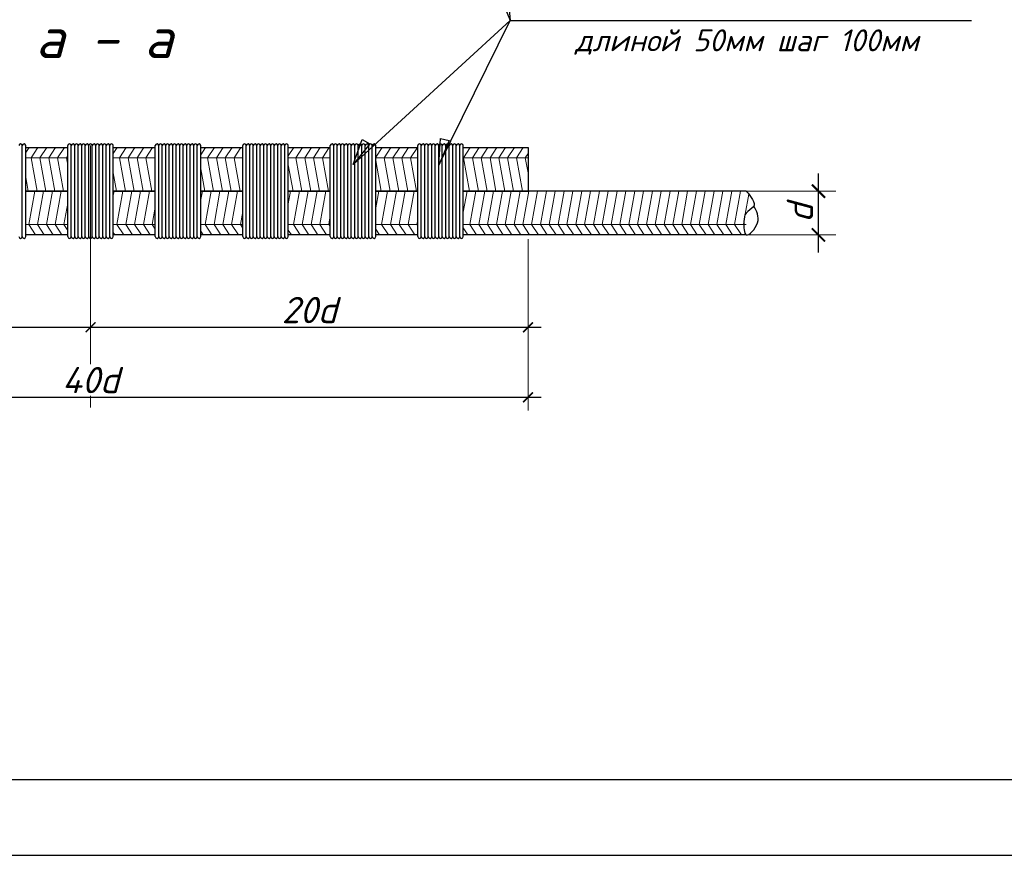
# Model space of a CAD drawing. Header units: millimetres. Extents: x -33345 to 4712671, y -3392 to 121473.
# Tile 611 of 656: x 3112876 to 3119382, y 44501 to 50022. Entities that reach past the tile are written whole.
import ezdxf

# ---------------------------------------------------------------- set-up
doc = ezdxf.new("R2010")
doc.units = ezdxf.units.MM
doc.linetypes.add('ACAD_ISO04W100', pattern=[30, 24, -3, 0, -3])
doc.layers.add('0.25', color=7, linetype='Continuous', lineweight=25)
doc.layers.add('Размеры1', color=252, linetype='Continuous', lineweight=15)
doc.layers.add('Лист', color=7, linetype='Continuous')
doc.layers.add('размеры КЖ', color=7, linetype='Continuous')
doc.styles.add('GOST 2.304', font='isocpeui.ttf')
doc.styles.add('ISOCPEUR', font='isocpeui.ttf', dxfattribs={"height": 300})
doc.dimstyles.new('SPDS$0', dxfattribs={"dimscale": 100, "dimtxt": 2.5, "dimasz": 1.5, "dimexe": 2, "dimexo": 0.625, "dimtad": 1, "dimdec": 0, "dimtxsty": 'GOST 2.304', "dimblk": '*U113', "dimcen": 0, "dimdle": 2, "dimclre": 256, "dimaunit": 1, "dimazin": 0, "dimtfac": 1, "dimtdec": 0, "dimtmove": 1, "dimatfit": 3, "dimfxl": 0.18, "dimtfill": 1, "dimtolj": 1, "dimtzin": 0, "dimlwe": -1, "dimarcsym": 0})

# ---------------------------------------------------------------- blocks, each defined once
blk = doc.blocks.new('*U328')
at = {"layer": '0.25', "color": 5, "linetype": 'Continuous', "lineweight": 25, "ltscale": 100}
blk.add_lwpolyline([(-59400, 0), (0, 0), (0, 42000), (-59400, 42000), (-59400, 0)], dxfattribs=at)
at = {"layer": '0.25', "color": 7, "linetype": 'Continuous', "lineweight": 30, "ltscale": 100}
blk.add_lwpolyline([(-57400, 500), (-500, 500), (-500, 41500), (-57400, 41500), (-57400, 500)], dxfattribs=at)
blk = doc.blocks.new('_ArchTick')
at = {"color": 0, "linetype": 'ByBlock', "const_width": 0.15}
blk.add_lwpolyline([(-0.5, -0.5), (0.5, 0.5)], dxfattribs=at)
blk = doc.blocks.new('*D310')
at = {"layer": 'Defpoints', "color": 0, "ltscale": 100, "transparency": 16777216}
for p in [(-49983258, 22682503), (-49982253, 22682503), (-49983258, 22682003)]:
    blk.add_point(p, dxfattribs=at)
at = {"layer": 'Размеры1', "color": 0, "linetype": 'Continuous', "lineweight": -2, "ltscale": 100, "transparency": 16777216}
blk.add_line((-49982253, 22681803), (-49982253, 22682703), dxfattribs=at)
at = {"layer": 'Размеры1', "linetype": 'Continuous', "ltscale": 100, "transparency": 16777216}
for p, q in [((-49983196, 22682503), (-49982053, 22682503)), ((-49983196, 22682003), (-49982053, 22682003))]:
    blk.add_line(p, q, dxfattribs=at)
at = {"layer": 'Размеры1', "color": 0, "ltscale": 100, "transparency": 16777216, "insert": (-49982465, 22682253), "char_height": 300, "attachment_point": 5, "rotation": 90, "style": 'ISOCPEUR', "bg_fill": 3, "box_fill_scale": 1.1, "bg_fill_color": 256, "bg_fill_true_color": 13158600, "bg_fill_transparency": 0}
blk.add_mtext('\\A1;d', dxfattribs=at)
at = {"layer": 'Размеры1', "color": 0, "lineweight": -2, "ltscale": 100, "transparency": 16777216, "xscale": 150, "yscale": 150, "zscale": 150}
for p, rotation in [((-49982253, 22682503), 90), ((-49982253, 22682003), 270)]:
    blk.add_blockref('_ArchTick', p, dxfattribs=dict(at, rotation=rotation))
blk = doc.blocks.new('*U113')
at = {"color": 0, "linetype": 'ByBlock', "const_width": 0.15}
blk.add_lwpolyline([(-0.5, -0.5), (0.5, 0.5)], dxfattribs=at)
blk = doc.blocks.new('*D311')
at = {"layer": 'Defpoints', "color": 0, "ltscale": 100, "transparency": 16777216}
for p in [(-49995572, 22682003), (-49990572, 22682003), (-49990572, 22680947)]:
    blk.add_point(p, dxfattribs=at)
at = {"layer": 'Размеры1', "ltscale": 100, "transparency": 16777216}
for p, q in [((-49995572, 22681956), (-49995572, 22680797)), ((-49990572, 22681956), (-49990572, 22680797))]:
    blk.add_line(p, q, dxfattribs=at)
at = {"layer": 'Размеры1', "color": 0, "lineweight": -2, "ltscale": 100, "transparency": 16777216}
blk.add_line((-49995722, 22680947), (-49990422, 22680947), dxfattribs=at)
at = {"layer": 'Размеры1', "color": 0, "lineweight": -2, "ltscale": 100, "transparency": 16777216, "xscale": 112.5, "yscale": 112.5, "zscale": 112.5, "rotation": 180}
blk.add_blockref('_ArchTick', (-49995572, 22680947), dxfattribs=at)
at = {"layer": 'Размеры1', "color": 0, "lineweight": -2, "ltscale": 100, "transparency": 16777216, "xscale": 112.5, "yscale": 112.5, "zscale": 112.5}
blk.add_blockref('_ArchTick', (-49990572, 22680947), dxfattribs=at)
at = {"layer": 'Размеры1', "color": 0, "lineweight": 0, "ltscale": 100, "transparency": 16777216, "insert": (-49993072, 22681144), "char_height": 300, "attachment_point": 5, "style": 'ISOCPEUR', "bg_fill": 3, "box_fill_scale": 1.1, "bg_fill_color": 256, "bg_fill_true_color": 13158600, "bg_fill_transparency": 0}
blk.add_mtext('\\A1;2{\\fISOCPEUR|b0|i1|c186|p34;0d}', dxfattribs=at)
blk = doc.blocks.new('*D312')
at = {"layer": 'Defpoints', "color": 0, "ltscale": 100, "transparency": 16777216}
for p in [(-49985572, 22681703), (-49995572, 22681203), (-49985572, 22680147)]:
    blk.add_point(p, dxfattribs=at)
at = {"layer": 'Размеры1', "ltscale": 100, "transparency": 16777216}
for p, q in [((-49985572, 22681656), (-49985572, 22679997)), ((-49995572, 22681156), (-49995572, 22679997))]:
    blk.add_line(p, q, dxfattribs=at)
at = {"layer": 'Размеры1', "color": 0, "lineweight": -2, "ltscale": 100, "transparency": 16777216}
blk.add_line((-49995722, 22680147), (-49985422, 22680147), dxfattribs=at)
at = {"layer": 'Размеры1', "color": 0, "lineweight": -2, "ltscale": 100, "transparency": 16777216, "xscale": 112.5, "yscale": 112.5, "zscale": 112.5, "rotation": 180}
blk.add_blockref('_ArchTick', (-49995572, 22680147), dxfattribs=at)
at = {"layer": 'Размеры1', "color": 0, "lineweight": -2, "ltscale": 100, "transparency": 16777216, "xscale": 112.5, "yscale": 112.5, "zscale": 112.5}
blk.add_blockref('_ArchTick', (-49985572, 22680147), dxfattribs=at)
at = {"layer": 'Размеры1', "color": 0, "lineweight": 0, "ltscale": 100, "transparency": 16777216, "insert": (-49990572, 22680344), "char_height": 300, "attachment_point": 5, "style": 'ISOCPEUR', "bg_fill": 3, "box_fill_scale": 1.1, "bg_fill_color": 256, "bg_fill_true_color": 13158600, "bg_fill_transparency": 0}
blk.add_mtext('\\A1;40d', dxfattribs=at)
blk = doc.blocks.new('*D313')
at = {"layer": 'Defpoints', "color": 0, "ltscale": 100, "transparency": 16777216}
for p in [(-49990572, 22682003), (-49985572, 22682003), (-49985572, 22680947)]:
    blk.add_point(p, dxfattribs=at)
at = {"layer": 'Размеры1', "ltscale": 100, "transparency": 16777216}
for p, q in [((-49990572, 22681956), (-49990572, 22680797)), ((-49985572, 22681956), (-49985572, 22680797))]:
    blk.add_line(p, q, dxfattribs=at)
at = {"layer": 'Размеры1', "color": 0, "lineweight": -2, "ltscale": 100, "transparency": 16777216}
blk.add_line((-49990722, 22680947), (-49985422, 22680947), dxfattribs=at)
at = {"layer": 'Размеры1', "color": 0, "lineweight": -2, "ltscale": 100, "transparency": 16777216, "xscale": 112.5, "yscale": 112.5, "zscale": 112.5, "rotation": 180}
blk.add_blockref('_ArchTick', (-49990572, 22680947), dxfattribs=at)
at = {"layer": 'Размеры1', "color": 0, "lineweight": -2, "ltscale": 100, "transparency": 16777216, "xscale": 112.5, "yscale": 112.5, "zscale": 112.5}
blk.add_blockref('_ArchTick', (-49985572, 22680947), dxfattribs=at)
at = {"layer": 'Размеры1', "color": 0, "lineweight": 0, "ltscale": 100, "transparency": 16777216, "insert": (-49988072, 22681144), "char_height": 300, "attachment_point": 5, "style": 'ISOCPEUR', "bg_fill": 3, "box_fill_scale": 1.1, "bg_fill_color": 256, "bg_fill_true_color": 13158600, "bg_fill_transparency": 0}
blk.add_mtext('\\A1;2{\\fISOCPEUR|b0|i1|c186|p34;0d}', dxfattribs=at)
blk = doc.blocks.new('jsd')
at = {"color": 250, "lineweight": 25, "ltscale": 100}
for p, q in [((-49987572.3, 22682808.4), (-49987467.6, 22683094.5)), ((-49987380.2, 22683044.9), (-49987572.3, 22682808.4)), ((-49987467.6, 22683094.5), (-49987380.2, 22683044.9)), ((-49986592.3, 22682799.6), (-49986572.8, 22683103.6)), ((-49986474.9, 22683080.7), (-49986592.3, 22682799.6)), ((-49986572.8, 22683103.6), (-49986474.9, 22683080.7))]:
    blk.add_line(p, q, dxfattribs=at)
at = {"color": 250, "ltscale": 15}
for p, q in [((-49991312.3, 22683003.4), (-49991312.3, 22683023.4)), ((-49990312.3, 22683003.4), (-49990312.3, 22683023.4)), ((-49989312.3, 22683003.4), (-49989312.3, 22683023.4)), ((-49988312.3, 22683003.4), (-49988312.3, 22683023.4)), ((-49987312.3, 22683003.4), (-49987312.3, 22683023.4)), ((-49986312.3, 22683003.4), (-49986312.3, 22683023.4))]:
    blk.add_line(p, q, dxfattribs=at)
at = {"color": 250, "linetype": 'ACAD_ISO04W100', "lineweight": 9, "ltscale": 60}
blk.add_line((-49990572.3, 22680028.9), (-49990572.3, 22683023.4), dxfattribs=at)
at = {"color": 250, "lineweight": 25, "ltscale": 100}
for points in [[(-49987062.4, 22687612.4), (-49985776.4, 22684451.4)], [(-49986042.4, 22687342.4), (-49985776.4, 22684451.4)], [(-49987572.3, 22682808.4), (-49985776.4, 22684451.4)], [(-49986592.3, 22682799.6), (-49985776.4, 22684451.4)], [(-49985776.4, 22684451.4), (-49980502.4, 22684451.4)]]:
    blk.add_lwpolyline(points, dxfattribs=at)
at = {"color": 250, "ltscale": 15}
for centre in [(-49991372.3, 22683023.4), (-49991332.3, 22683023.4), (-49990812.3, 22683023.4), (-49990772.3, 22683023.4), (-49990732.3, 22683023.4), (-49990692.3, 22683023.4), (-49990652.3, 22683023.4), (-49990612.3, 22683023.4), (-49990572.3, 22683023.4), (-49990532.3, 22683023.4), (-49990492.3, 22683023.4), (-49990452.3, 22683023.4), (-49990412.3, 22683023.4), (-49990372.3, 22683023.4), (-49990332.3, 22683023.4), (-49989812.3, 22683023.4), (-49989772.3, 22683023.4), (-49989732.3, 22683023.4), (-49989692.3, 22683023.4), (-49989652.3, 22683023.4), (-49989612.3, 22683023.4), (-49989572.3, 22683023.4), (-49989532.3, 22683023.4), (-49989492.3, 22683023.4), (-49989452.3, 22683023.4), (-49989412.3, 22683023.4), (-49989372.3, 22683023.4), (-49989332.3, 22683023.4), (-49988812.3, 22683023.4), (-49988772.3, 22683023.4), (-49988732.3, 22683023.4), (-49988692.3, 22683023.4), (-49988652.3, 22683023.4), (-49988612.3, 22683023.4), (-49988572.3, 22683023.4), (-49988532.3, 22683023.4), (-49988492.3, 22683023.4), (-49988452.3, 22683023.4), (-49988412.3, 22683023.4), (-49988372.3, 22683023.4), (-49988332.3, 22683023.4), (-49987812.3, 22683023.4), (-49987772.3, 22683023.4), (-49987732.3, 22683023.4), (-49987692.3, 22683023.4), (-49987652.3, 22683023.4), (-49987612.3, 22683023.4), (-49987572.3, 22683023.4), (-49987532.3, 22683023.4), (-49987492.3, 22683023.4), (-49987452.3, 22683023.4), (-49987412.3, 22683023.4), (-49987372.3, 22683023.4), (-49987332.3, 22683023.4), (-49986812.3, 22683023.4), (-49986772.3, 22683023.4), (-49986732.3, 22683023.4), (-49986692.3, 22683023.4), (-49986652.3, 22683023.4), (-49986612.3, 22683023.4), (-49986572.3, 22683023.4), (-49986532.3, 22683023.4), (-49986492.3, 22683023.4), (-49986452.3, 22683023.4), (-49986412.3, 22683023.4), (-49986372.3, 22683023.4), (-49986332.3, 22683023.4)]:
    blk.add_arc(centre, 20, 0, 180, dxfattribs=at)
at = {"layer": 'размеры КЖ', "color": 250, "lineweight": 30}
for p, q in [((-49991312.3, 22683003.4), (-49990832.3, 22683003.4)), ((-49990312.3, 22683003.4), (-49989832.3, 22683003.4)), ((-49989312.3, 22683003.4), (-49988832.3, 22683003.4)), ((-49988312.3, 22683003.4), (-49987832.3, 22683003.4)), ((-49987312.3, 22683003.4), (-49986832.3, 22683003.4)), ((-49986312.3, 22683003.4), (-49985572.3, 22683003.4)), ((-49985572.3, 22683003.4), (-49985572.3, 22682503.4)), ((-49991312.3, 22682503.4), (-49990832.3, 22682503.4)), ((-49990832.3, 22682503.4), (-49991312.3, 22682503.4)), ((-49990312.3, 22682503.4), (-49989832.3, 22682503.4)), ((-49989832.3, 22682503.4), (-49990312.3, 22682503.4)), ((-49989312.3, 22682503.4), (-49988832.3, 22682503.4)), ((-49988832.3, 22682503.4), (-49989312.3, 22682503.4)), ((-49988312.3, 22682503.4), (-49987832.3, 22682503.4)), ((-49987832.3, 22682503.4), (-49988312.3, 22682503.4)), ((-49987312.3, 22682503.4), (-49986832.3, 22682503.4)), ((-49986832.3, 22682503.4), (-49987312.3, 22682503.4)), ((-49986312.3, 22682503.4), (-49985572.3, 22682503.4)), ((-49983079.2, 22682503.4), (-49986312.3, 22682503.4)), ((-49990832.3, 22682003.4), (-49991312.3, 22682003.4)), ((-49989832.3, 22682003.4), (-49990312.3, 22682003.4)), ((-49988832.3, 22682003.4), (-49989312.3, 22682003.4)), ((-49987832.3, 22682003.4), (-49988312.3, 22682003.4)), ((-49986832.3, 22682003.4), (-49987312.3, 22682003.4)), ((-49983079.2, 22682003.4), (-49986312.3, 22682003.4))]:
    blk.add_line(p, q, dxfattribs=at)
at = {"layer": 'размеры КЖ', "color": 250, "lineweight": 15}
for p, q in [((-49991312.3, 22682945.6), (-49991274.9, 22683003.4)), ((-49991251.2, 22682884.3), (-49991174, 22683003.4)), ((-49991150.3, 22682884.3), (-49991073.2, 22683003.4)), ((-49991049.5, 22682884.3), (-49990972.3, 22683003.4)), ((-49990948.6, 22682884.3), (-49990871.5, 22683003.4)), ((-49990312.3, 22682932.4), (-49990266.4, 22683003.4)), ((-49990242.6, 22682884.3), (-49990165.5, 22683003.4)), ((-49990141.8, 22682884.3), (-49990064.7, 22683003.4)), ((-49990040.9, 22682884.3), (-49989963.8, 22683003.4)), ((-49989940.1, 22682884.3), (-49989862.9, 22683003.4)), ((-49989312.3, 22682919.3), (-49989257.8, 22683003.4)), ((-49989234.1, 22682884.3), (-49989157, 22683003.4)), ((-49989133.2, 22682884.3), (-49989056.1, 22683003.4)), ((-49989032.4, 22682884.3), (-49988955.3, 22683003.4)), ((-49988931.5, 22682884.3), (-49988854.4, 22683003.4)), ((-49988312.3, 22682906.1), (-49988249.3, 22683003.4)), ((-49988225.6, 22682884.3), (-49988148.4, 22683003.4)), ((-49988124.7, 22682884.3), (-49988047.6, 22683003.4)), ((-49988023.9, 22682884.3), (-49987946.7, 22683003.4)), ((-49987923, 22682884.3), (-49987845.9, 22683003.4)), ((-49987312.3, 22682892.9), (-49987240.8, 22683003.4)), ((-49987217, 22682884.3), (-49987139.9, 22683003.4)), ((-49987116.2, 22682884.3), (-49987039.1, 22683003.4)), ((-49987015.3, 22682884.3), (-49986938.2, 22683003.4)), ((-49986914.5, 22682884.3), (-49986837.4, 22683003.4)), ((-49986309.4, 22682884.3), (-49986232.2, 22683003.4)), ((-49986208.5, 22682884.3), (-49986131.4, 22683003.4)), ((-49986107.7, 22682884.3), (-49986030.5, 22683003.4)), ((-49986006.8, 22682884.3), (-49985929.7, 22683003.4)), ((-49985905.9, 22682884.3), (-49985828.8, 22683003.4)), ((-49985805.1, 22682884.3), (-49985728, 22683003.4)), ((-49985704.2, 22682884.3), (-49985627.1, 22683003.4)), ((-49985603.4, 22682884.3), (-49985572.3, 22682932.3)), ((-49990832.3, 22682884.3), (-49991312.3, 22682884.3)), ((-49991251.2, 22682884.3), (-49991182.8, 22682503.4)), ((-49991150.3, 22682884.3), (-49991082, 22682503.4)), ((-49991049.5, 22682884.3), (-49990981.1, 22682503.4)), ((-49990948.6, 22682884.3), (-49990880.3, 22682503.4)), ((-49990847.7, 22682884.3), (-49990832.3, 22682908.1)), ((-49990847.7, 22682884.3), (-49990832.3, 22682798.1)), ((-49989832.3, 22682884.3), (-49990312.3, 22682884.3)), ((-49990242.6, 22682884.3), (-49990174.3, 22682503.4)), ((-49990141.8, 22682884.3), (-49990073.4, 22682503.4)), ((-49990040.9, 22682884.3), (-49989972.6, 22682503.4)), ((-49989940.1, 22682884.3), (-49989871.7, 22682503.4)), ((-49989839.2, 22682884.3), (-49989832.3, 22682895)), ((-49989839.2, 22682884.3), (-49989832.3, 22682845.6)), ((-49988832.3, 22682884.3), (-49989312.3, 22682884.3)), ((-49989234.1, 22682884.3), (-49989165.8, 22682503.4)), ((-49989133.2, 22682884.3), (-49989064.9, 22682503.4)), ((-49989032.4, 22682884.3), (-49988964, 22682503.4)), ((-49988931.5, 22682884.3), (-49988863.2, 22682503.4)), ((-49987832.3, 22682884.3), (-49988312.3, 22682884.3)), ((-49988225.6, 22682884.3), (-49988157.2, 22682503.4)), ((-49988124.7, 22682884.3), (-49988056.4, 22682503.4)), ((-49988023.9, 22682884.3), (-49987955.5, 22682503.4)), ((-49987923, 22682884.3), (-49987854.7, 22682503.4)), ((-49986832.3, 22682884.3), (-49987312.3, 22682884.3)), ((-49987312.3, 22682853), (-49987249.5, 22682503.4)), ((-49987217, 22682884.3), (-49987148.7, 22682503.4)), ((-49987116.2, 22682884.3), (-49987047.8, 22682503.4)), ((-49987015.3, 22682884.3), (-49986947, 22682503.4)), ((-49986914.5, 22682884.3), (-49986846.1, 22682503.4)), ((-49985572.3, 22682884.3), (-49986312.3, 22682884.3)), ((-49986309.4, 22682884.3), (-49986241, 22682503.4)), ((-49986208.5, 22682884.3), (-49986140.2, 22682503.4)), ((-49986107.7, 22682884.3), (-49986039.3, 22682503.4)), ((-49986006.8, 22682884.3), (-49985938.5, 22682503.4)), ((-49985905.9, 22682884.3), (-49985837.6, 22682503.4)), ((-49985805.1, 22682884.3), (-49985736.8, 22682503.4)), ((-49985704.2, 22682884.3), (-49985635.9, 22682503.4)), ((-49985603.4, 22682884.3), (-49985572.3, 22682710.9)), ((-49990312.3, 22682710.4), (-49990275.1, 22682503.4)), ((-49989312.3, 22682757.9), (-49989266.6, 22682503.4)), ((-49988312.3, 22682805.4), (-49988258.1, 22682503.4)), ((-49991312.3, 22682662.8), (-49991283.7, 22682503.4)), ((-49991312.3, 22682501.3), (-49991311.9, 22682503.4)), ((-49991279.4, 22682122.4), (-49991211, 22682503.4)), ((-49991178.5, 22682122.4), (-49991110.2, 22682503.4)), ((-49991077.7, 22682122.4), (-49991009.3, 22682503.4)), ((-49990976.8, 22682122.4), (-49990908.5, 22682503.4)), ((-49990312.3, 22682453.7), (-49990303.4, 22682503.4)), ((-49990270.9, 22682122.4), (-49990202.5, 22682503.4)), ((-49990170, 22682122.4), (-49990101.7, 22682503.4)), ((-49990069.2, 22682122.4), (-49990000.8, 22682503.4)), ((-49989968.3, 22682122.4), (-49989900, 22682503.4)), ((-49989312.3, 22682406.2), (-49989294.8, 22682503.4)), ((-49989262.3, 22682122.4), (-49989194, 22682503.4)), ((-49989161.5, 22682122.4), (-49989093.1, 22682503.4)), ((-49989060.6, 22682122.4), (-49988992.3, 22682503.4)), ((-49988959.8, 22682122.4), (-49988891.4, 22682503.4)), ((-49988312.3, 22682358.6), (-49988286.3, 22682503.4)), ((-49988253.8, 22682122.4), (-49988185.5, 22682503.4)), ((-49988152.9, 22682122.4), (-49988084.6, 22682503.4)), ((-49988052.1, 22682122.4), (-49987983.8, 22682503.4)), ((-49987951.2, 22682122.4), (-49987882.9, 22682503.4)), ((-49987312.3, 22682311.1), (-49987277.8, 22682503.4)), ((-49987245.3, 22682122.4), (-49987176.9, 22682503.4)), ((-49987144.4, 22682122.4), (-49987076.1, 22682503.4)), ((-49987043.6, 22682122.4), (-49986975.2, 22682503.4)), ((-49986942.7, 22682122.4), (-49986874.4, 22682503.4)), ((-49986312.3, 22682263.5), (-49986269.3, 22682503.4)), ((-49986236.7, 22682122.4), (-49986168.4, 22682503.4)), ((-49986135.9, 22682122.4), (-49986067.5, 22682503.4)), ((-49986035, 22682122.4), (-49985966.7, 22682503.4)), ((-49985934.2, 22682122.4), (-49985865.8, 22682503.4)), ((-49985833.3, 22682122.4), (-49985765, 22682503.4)), ((-49985732.5, 22682122.4), (-49985664.1, 22682503.4)), ((-49985631.6, 22682122.4), (-49985563.3, 22682503.4)), ((-49985530.8, 22682122.4), (-49985462.4, 22682503.4)), ((-49985429.9, 22682122.4), (-49985361.6, 22682503.4)), ((-49985329.1, 22682122.4), (-49985260.7, 22682503.4)), ((-49985228.2, 22682122.4), (-49985159.9, 22682503.4)), ((-49985127.4, 22682122.4), (-49985059, 22682503.4)), ((-49985026.5, 22682122.4), (-49984958.2, 22682503.4)), ((-49984925.6, 22682122.4), (-49984857.3, 22682503.4)), ((-49984824.8, 22682122.4), (-49984756.5, 22682503.4)), ((-49984723.9, 22682122.4), (-49984655.6, 22682503.4)), ((-49984623.1, 22682122.4), (-49984554.8, 22682503.4)), ((-49984522.2, 22682122.4), (-49984453.9, 22682503.4)), ((-49984421.4, 22682122.4), (-49984353, 22682503.4)), ((-49984320.5, 22682122.4), (-49984252.2, 22682503.4)), ((-49984219.7, 22682122.4), (-49984151.3, 22682503.4)), ((-49984118.8, 22682122.4), (-49984050.5, 22682503.4)), ((-49984018, 22682122.4), (-49983949.6, 22682503.4)), ((-49983917.1, 22682122.4), (-49983848.8, 22682503.4)), ((-49983816.3, 22682122.4), (-49983747.9, 22682503.4)), ((-49983715.4, 22682122.4), (-49983647.1, 22682503.4)), ((-49983614.6, 22682122.4), (-49983546.2, 22682503.4)), ((-49983513.7, 22682122.4), (-49983445.4, 22682503.4)), ((-49983412.9, 22682122.4), (-49983344.5, 22682503.4)), ((-49983312, 22682122.4), (-49983243.7, 22682503.4)), ((-49983211.1, 22682122.4), (-49983142.8, 22682503.4)), ((-49990876, 22682122.4), (-49990832.3, 22682366)), ((-49983089.3, 22682239.3), (-49983048.5, 22682466.9)), ((-49989867.4, 22682122.4), (-49989832.3, 22682318.5)), ((-49988858.9, 22682122.4), (-49988832.3, 22682270.9)), ((-49987850.4, 22682122.4), (-49987832.3, 22682223.4)), ((-49986841.9, 22682122.4), (-49986832.3, 22682175.8)), ((-49983110.3, 22682122.4), (-49983105.2, 22682150.8)), ((-49990832.3, 22682122.4), (-49991312.3, 22682122.4)), ((-49991279.4, 22682122.4), (-49991202.3, 22682003.4)), ((-49991178.5, 22682122.4), (-49991101.4, 22682003.4)), ((-49991077.7, 22682122.4), (-49991000.6, 22682003.4)), ((-49990976.8, 22682122.4), (-49990899.7, 22682003.4)), ((-49990876, 22682122.4), (-49990832.3, 22682055)), ((-49989832.3, 22682122.4), (-49990312.3, 22682122.4)), ((-49990312.3, 22682030.7), (-49990294.6, 22682003.4)), ((-49990270.9, 22682122.4), (-49990193.7, 22682003.4)), ((-49990170, 22682122.4), (-49990092.9, 22682003.4)), ((-49990069.2, 22682122.4), (-49989992, 22682003.4)), ((-49989968.3, 22682122.4), (-49989891.2, 22682003.4)), ((-49989867.4, 22682122.4), (-49989832.3, 22682068.1)), ((-49988832.3, 22682122.4), (-49989312.3, 22682122.4)), ((-49989312.3, 22682043.8), (-49989286.1, 22682003.4)), ((-49989262.3, 22682122.4), (-49989185.2, 22682003.4)), ((-49989161.5, 22682122.4), (-49989084.4, 22682003.4)), ((-49989060.6, 22682122.4), (-49988983.5, 22682003.4)), ((-49988959.8, 22682122.4), (-49988882.6, 22682003.4)), ((-49988858.9, 22682122.4), (-49988832.3, 22682081.3)), ((-49987832.3, 22682122.4), (-49988312.3, 22682122.4)), ((-49988312.3, 22682057), (-49988277.5, 22682003.4)), ((-49988253.8, 22682122.4), (-49988176.7, 22682003.4)), ((-49988152.9, 22682122.4), (-49988075.8, 22682003.4)), ((-49988052.1, 22682122.4), (-49987975, 22682003.4)), ((-49987951.2, 22682122.4), (-49987874.1, 22682003.4)), ((-49987850.4, 22682122.4), (-49987832.3, 22682094.5)), ((-49986832.3, 22682122.4), (-49987312.3, 22682122.4)), ((-49987312.3, 22682070.2), (-49987269, 22682003.4)), ((-49987245.3, 22682122.4), (-49987168.1, 22682003.4)), ((-49987144.4, 22682122.4), (-49987067.3, 22682003.4)), ((-49987043.6, 22682122.4), (-49986966.4, 22682003.4)), ((-49986942.7, 22682122.4), (-49986865.6, 22682003.4)), ((-49986841.9, 22682122.4), (-49986832.3, 22682107.6)), ((-49983079.2, 22682122.4), (-49986312.3, 22682122.4)), ((-49986312.3, 22682083.3), (-49986260.5, 22682003.4)), ((-49986236.7, 22682122.4), (-49986159.6, 22682003.4)), ((-49986135.9, 22682122.4), (-49986058.8, 22682003.4)), ((-49986035, 22682122.4), (-49985957.9, 22682003.4)), ((-49985934.2, 22682122.4), (-49985857.1, 22682003.4)), ((-49985833.3, 22682122.4), (-49985756.2, 22682003.4)), ((-49985732.5, 22682122.4), (-49985655.4, 22682003.4)), ((-49985631.6, 22682122.4), (-49985554.5, 22682003.4)), ((-49985530.8, 22682122.4), (-49985453.6, 22682003.4)), ((-49985429.9, 22682122.4), (-49985352.8, 22682003.4)), ((-49985329.1, 22682122.4), (-49985251.9, 22682003.4)), ((-49985228.2, 22682122.4), (-49985151.1, 22682003.4)), ((-49985127.4, 22682122.4), (-49985050.2, 22682003.4)), ((-49985026.5, 22682122.4), (-49984949.4, 22682003.4)), ((-49984925.6, 22682122.4), (-49984848.5, 22682003.4)), ((-49984824.8, 22682122.4), (-49984747.7, 22682003.4)), ((-49984723.9, 22682122.4), (-49984646.8, 22682003.4)), ((-49984623.1, 22682122.4), (-49984546, 22682003.4)), ((-49984522.2, 22682122.4), (-49984445.1, 22682003.4)), ((-49984421.4, 22682122.4), (-49984344.3, 22682003.4)), ((-49984320.5, 22682122.4), (-49984243.4, 22682003.4)), ((-49984219.7, 22682122.4), (-49984142.6, 22682003.4)), ((-49984118.8, 22682122.4), (-49984041.7, 22682003.4)), ((-49984018, 22682122.4), (-49983940.9, 22682003.4)), ((-49983917.1, 22682122.4), (-49983840, 22682003.4)), ((-49983816.3, 22682122.4), (-49983739.1, 22682003.4)), ((-49983715.4, 22682122.4), (-49983638.3, 22682003.4)), ((-49983614.6, 22682122.4), (-49983537.4, 22682003.4)), ((-49983513.7, 22682122.4), (-49983436.6, 22682003.4)), ((-49983412.9, 22682122.4), (-49983335.7, 22682003.4)), ((-49983312, 22682122.4), (-49983234.9, 22682003.4)), ((-49983211.1, 22682122.4), (-49983134, 22682003.4)), ((-49983110.3, 22682122.4), (-49983105.8, 22682115.5)), ((-49991312.3, 22682017.5), (-49991303.1, 22682003.4))]:
    blk.add_line(p, q, dxfattribs=at)
at = {"layer": 'размеры КЖ', "color": 250, "lineweight": 30}
blk.add_spline([(-49983079.2, 22682503.4), (-49982996, 22682325.3), (-49983080.7, 22682252.2), (-49983105.1, 22682155), (-49983079.2, 22682003.4), (-49982949.8, 22682140.7), (-49982993.5, 22682333.5)], degree=3, dxfattribs=at)
at = {"color": 250, "linetype": 'Continuous', "lineweight": 0, "ltscale": 100, "style": 'ISOCPEUR'}
blk.add_text('а - а', height=466.67, dxfattribs=at).set_placement((-49991201.5, 22684023.9))
at = {"lineweight": 25, "ltscale": 100, "insert": (-49985035.3, 22684351.4), "char_height": 250, "width": 3988.258, "attachment_point": 1, "style": 'ISOCPEUR'}
blk.add_mtext('\\fISOCPEUR|b0|i1|c1|p34;\\W1.0000000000;\\T1.0000000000;\\o\\lдлиной 50мм шаг 100мм', dxfattribs=at)
at = {"layer": 'Размеры1', "color": 250, "ltscale": 100}
dim = blk.add_linear_dim(base=(-49982252.6, 22682503.4), p1=(-49983258.2, 22682003.4), p2=(-49983258.2, 22682503.4), angle=90, text='d', dimstyle='SPDS$0', override={"dimlfac": 1, "dimtxsty": 'ISOCPEUR', "dimblk1": 'ArchTick', "dimblk2": 'ArchTick', "dimsah": 1, "dimfxl": 500, "dimfxlon": 1, "dimtfill": 1, "dimtolj": 1}, dxfattribs=at)
dim.commit()
dim.dimension.update_dxf_attribs({"geometry": '*D310', "text_midpoint": (-49982252.6, 22682253.4), "dimtype": 129})
at = {"layer": 'Размеры1', "color": 250, "lineweight": 0, "ltscale": 100}
dim = blk.add_linear_dim(base=(-49990572.3, 22680947), p1=(-49995572.3, 22682003.4), p2=(-49990572.3, 22682003.4), text='2{\\fISOCPEUR|b0|i1|c186|p34;0d}', dimstyle='SPDS$0', override={"dimscale": 75, "dimlfac": 1, "dimtxsty": 'ISOCPEUR', "dimblk1": 'ArchTick', "dimblk2": 'ArchTick', "dimsah": 1, "dimtolj": 1}, dxfattribs=at)
dim.commit()
dim.dimension.update_dxf_attribs({"geometry": '*D311', "text_midpoint": (-49993072.3, 22681143.9)})
at = {"color": 250, "ltscale": 15}
for p, q in [((-49991352.3, 22681983.4), (-49991352.3, 22683023.4)), ((-49991352.3, 22681983.4), (-49991352.3, 22683023.4)), ((-49991312.3, 22681983.4), (-49991312.3, 22683023.4)), ((-49990832.3, 22681983.4), (-49990832.3, 22683023.4)), ((-49990792.3, 22681983.4), (-49990792.3, 22683023.4)), ((-49990792.3, 22681983.4), (-49990792.3, 22683023.4))]:
    blk.add_line(p, q, dxfattribs=at)
for centre in [(-49991372.3, 22681983.4), (-49991332.3, 22681983.4), (-49990812.3, 22681983.4)]:
    blk.add_arc(centre, 20, 180, 0, dxfattribs=at)
at = {"layer": 'Размеры1', "color": 250, "lineweight": 0, "ltscale": 100}
dim = blk.add_linear_dim(base=(-49985572.3, 22680147), p1=(-49995572.3, 22681203.4), p2=(-49985572.3, 22681703.4), text='40d', dimstyle='SPDS$0', override={"dimscale": 75, "dimlfac": 1, "dimtxsty": 'ISOCPEUR', "dimblk1": 'ArchTick', "dimblk2": 'ArchTick', "dimsah": 1, "dimtolj": 1}, dxfattribs=at)
dim.commit()
dim.dimension.update_dxf_attribs({"geometry": '*D312', "text_midpoint": (-49990572.3, 22680343.9)})
dim = blk.add_linear_dim(base=(-49985572.3, 22680947), p1=(-49990572.3, 22682003.4), p2=(-49985572.3, 22682003.4), text='2{\\fISOCPEUR|b0|i1|c186|p34;0d}', dimstyle='SPDS$0', override={"dimscale": 75, "dimlfac": 1, "dimtxsty": 'ISOCPEUR', "dimblk1": 'ArchTick', "dimblk2": 'ArchTick', "dimsah": 1, "dimtolj": 1}, dxfattribs=at)
dim.commit()
dim.dimension.update_dxf_attribs({"geometry": '*D313', "text_midpoint": (-49988072.3, 22681143.9)})
at = {"color": 250, "ltscale": 15}
for p, q in [((-49990752.3, 22681983.4), (-49990752.3, 22683023.4)), ((-49990752.3, 22681983.4), (-49990752.3, 22683023.4)), ((-49990712.3, 22681983.4), (-49990712.3, 22683023.4)), ((-49990712.3, 22681983.4), (-49990712.3, 22683023.4)), ((-49990672.3, 22681983.4), (-49990672.3, 22683023.4)), ((-49990672.3, 22681983.4), (-49990672.3, 22683023.4)), ((-49990632.3, 22681983.4), (-49990632.3, 22683023.4)), ((-49990632.3, 22681983.4), (-49990632.3, 22683023.4)), ((-49990592.3, 22681983.4), (-49990592.3, 22683023.4)), ((-49990592.3, 22681983.4), (-49990592.3, 22683023.4)), ((-49990552.3, 22681983.4), (-49990552.3, 22683023.4)), ((-49990552.3, 22681983.4), (-49990552.3, 22683023.4)), ((-49990512.3, 22681983.4), (-49990512.3, 22683023.4)), ((-49990512.3, 22681983.4), (-49990512.3, 22683023.4)), ((-49990472.3, 22681983.4), (-49990472.3, 22683023.4)), ((-49990472.3, 22681983.4), (-49990472.3, 22683023.4)), ((-49990432.3, 22681983.4), (-49990432.3, 22683023.4)), ((-49990432.3, 22681983.4), (-49990432.3, 22683023.4)), ((-49990392.3, 22681983.4), (-49990392.3, 22683023.4)), ((-49990392.3, 22681983.4), (-49990392.3, 22683023.4)), ((-49990352.3, 22681983.4), (-49990352.3, 22683023.4)), ((-49990352.3, 22681983.4), (-49990352.3, 22683023.4)), ((-49990312.3, 22681983.4), (-49990312.3, 22683023.4)), ((-49989832.3, 22681983.4), (-49989832.3, 22683023.4)), ((-49989792.3, 22681983.4), (-49989792.3, 22683023.4)), ((-49989792.3, 22681983.4), (-49989792.3, 22683023.4)), ((-49989752.3, 22681983.4), (-49989752.3, 22683023.4)), ((-49989752.3, 22681983.4), (-49989752.3, 22683023.4)), ((-49989712.3, 22681983.4), (-49989712.3, 22683023.4)), ((-49989712.3, 22681983.4), (-49989712.3, 22683023.4)), ((-49989672.3, 22681983.4), (-49989672.3, 22683023.4)), ((-49989672.3, 22681983.4), (-49989672.3, 22683023.4)), ((-49989632.3, 22681983.4), (-49989632.3, 22683023.4)), ((-49989632.3, 22681983.4), (-49989632.3, 22683023.4)), ((-49989592.3, 22681983.4), (-49989592.3, 22683023.4)), ((-49989592.3, 22681983.4), (-49989592.3, 22683023.4)), ((-49989552.3, 22681983.4), (-49989552.3, 22683023.4)), ((-49989552.3, 22681983.4), (-49989552.3, 22683023.4)), ((-49989512.3, 22681983.4), (-49989512.3, 22683023.4)), ((-49989512.3, 22681983.4), (-49989512.3, 22683023.4)), ((-49989472.3, 22681983.4), (-49989472.3, 22683023.4)), ((-49989472.3, 22681983.4), (-49989472.3, 22683023.4)), ((-49989432.3, 22681983.4), (-49989432.3, 22683023.4)), ((-49989432.3, 22681983.4), (-49989432.3, 22683023.4)), ((-49989392.3, 22681983.4), (-49989392.3, 22683023.4)), ((-49989392.3, 22681983.4), (-49989392.3, 22683023.4)), ((-49989352.3, 22681983.4), (-49989352.3, 22683023.4)), ((-49989352.3, 22681983.4), (-49989352.3, 22683023.4)), ((-49989312.3, 22681983.4), (-49989312.3, 22683023.4)), ((-49988832.3, 22681983.4), (-49988832.3, 22683023.4)), ((-49988792.3, 22681983.4), (-49988792.3, 22683023.4)), ((-49988792.3, 22681983.4), (-49988792.3, 22683023.4)), ((-49988752.3, 22681983.4), (-49988752.3, 22683023.4)), ((-49988752.3, 22681983.4), (-49988752.3, 22683023.4)), ((-49988712.3, 22681983.4), (-49988712.3, 22683023.4)), ((-49988712.3, 22681983.4), (-49988712.3, 22683023.4)), ((-49988672.3, 22681983.4), (-49988672.3, 22683023.4)), ((-49988672.3, 22681983.4), (-49988672.3, 22683023.4)), ((-49988632.3, 22681983.4), (-49988632.3, 22683023.4)), ((-49988632.3, 22681983.4), (-49988632.3, 22683023.4)), ((-49988592.3, 22681983.4), (-49988592.3, 22683023.4)), ((-49988592.3, 22681983.4), (-49988592.3, 22683023.4)), ((-49988552.3, 22681983.4), (-49988552.3, 22683023.4)), ((-49988552.3, 22681983.4), (-49988552.3, 22683023.4)), ((-49988512.3, 22681983.4), (-49988512.3, 22683023.4)), ((-49988512.3, 22681983.4), (-49988512.3, 22683023.4)), ((-49988472.3, 22681983.4), (-49988472.3, 22683023.4)), ((-49988472.3, 22681983.4), (-49988472.3, 22683023.4)), ((-49988432.3, 22681983.4), (-49988432.3, 22683023.4)), ((-49988432.3, 22681983.4), (-49988432.3, 22683023.4)), ((-49988392.3, 22681983.4), (-49988392.3, 22683023.4)), ((-49988392.3, 22681983.4), (-49988392.3, 22683023.4)), ((-49988352.3, 22681983.4), (-49988352.3, 22683023.4)), ((-49988352.3, 22681983.4), (-49988352.3, 22683023.4)), ((-49988312.3, 22681983.4), (-49988312.3, 22683023.4)), ((-49987832.3, 22681983.4), (-49987832.3, 22683023.4)), ((-49987792.3, 22681983.4), (-49987792.3, 22683023.4)), ((-49987792.3, 22681983.4), (-49987792.3, 22683023.4)), ((-49987752.3, 22681983.4), (-49987752.3, 22683023.4)), ((-49987752.3, 22681983.4), (-49987752.3, 22683023.4)), ((-49987712.3, 22681983.4), (-49987712.3, 22683023.4)), ((-49987712.3, 22681983.4), (-49987712.3, 22683023.4)), ((-49987672.3, 22681983.4), (-49987672.3, 22683023.4)), ((-49987672.3, 22681983.4), (-49987672.3, 22683023.4)), ((-49987632.3, 22681983.4), (-49987632.3, 22683023.4)), ((-49987632.3, 22681983.4), (-49987632.3, 22683023.4)), ((-49987592.3, 22681983.4), (-49987592.3, 22683023.4)), ((-49987592.3, 22681983.4), (-49987592.3, 22683023.4)), ((-49987552.3, 22681983.4), (-49987552.3, 22683023.4)), ((-49987552.3, 22681983.4), (-49987552.3, 22683023.4)), ((-49987512.3, 22681983.4), (-49987512.3, 22683023.4)), ((-49987512.3, 22681983.4), (-49987512.3, 22683023.4)), ((-49987472.3, 22681983.4), (-49987472.3, 22683023.4)), ((-49987472.3, 22681983.4), (-49987472.3, 22683023.4)), ((-49987432.3, 22681983.4), (-49987432.3, 22683023.4)), ((-49987432.3, 22681983.4), (-49987432.3, 22683023.4)), ((-49987392.3, 22681983.4), (-49987392.3, 22683023.4)), ((-49987392.3, 22681983.4), (-49987392.3, 22683023.4)), ((-49987352.3, 22681983.4), (-49987352.3, 22683023.4)), ((-49987352.3, 22681983.4), (-49987352.3, 22683023.4)), ((-49987312.3, 22681983.4), (-49987312.3, 22683023.4)), ((-49986832.3, 22681983.4), (-49986832.3, 22683023.4)), ((-49986792.3, 22681983.4), (-49986792.3, 22683023.4)), ((-49986792.3, 22681983.4), (-49986792.3, 22683023.4)), ((-49986752.3, 22681983.4), (-49986752.3, 22683023.4)), ((-49986752.3, 22681983.4), (-49986752.3, 22683023.4)), ((-49986712.3, 22681983.4), (-49986712.3, 22683023.4)), ((-49986712.3, 22681983.4), (-49986712.3, 22683023.4)), ((-49986672.3, 22681983.4), (-49986672.3, 22683023.4)), ((-49986672.3, 22681983.4), (-49986672.3, 22683023.4)), ((-49986632.3, 22681983.4), (-49986632.3, 22683023.4)), ((-49986632.3, 22681983.4), (-49986632.3, 22683023.4)), ((-49986592.3, 22681983.4), (-49986592.3, 22683023.4)), ((-49986592.3, 22681983.4), (-49986592.3, 22683023.4)), ((-49986552.3, 22681983.4), (-49986552.3, 22683023.4)), ((-49986552.3, 22681983.4), (-49986552.3, 22683023.4)), ((-49986512.3, 22681983.4), (-49986512.3, 22683023.4)), ((-49986512.3, 22681983.4), (-49986512.3, 22683023.4)), ((-49986472.3, 22681983.4), (-49986472.3, 22683023.4)), ((-49986472.3, 22681983.4), (-49986472.3, 22683023.4)), ((-49986432.3, 22681983.4), (-49986432.3, 22683023.4)), ((-49986432.3, 22681983.4), (-49986432.3, 22683023.4)), ((-49986392.3, 22681983.4), (-49986392.3, 22683023.4)), ((-49986392.3, 22681983.4), (-49986392.3, 22683023.4)), ((-49986352.3, 22681983.4), (-49986352.3, 22683023.4)), ((-49986352.3, 22681983.4), (-49986352.3, 22683023.4)), ((-49986312.3, 22681983.4), (-49986312.3, 22683023.4))]:
    blk.add_line(p, q, dxfattribs=at)
for centre in [(-49990772.3, 22681983.4), (-49990732.3, 22681983.4), (-49990692.3, 22681983.4), (-49990652.3, 22681983.4), (-49990612.3, 22681983.4), (-49990572.3, 22681983.4), (-49990532.3, 22681983.4), (-49990492.3, 22681983.4), (-49990452.3, 22681983.4), (-49990412.3, 22681983.4), (-49990372.3, 22681983.4), (-49990332.3, 22681983.4), (-49989812.3, 22681983.4), (-49989772.3, 22681983.4), (-49989732.3, 22681983.4), (-49989692.3, 22681983.4), (-49989652.3, 22681983.4), (-49989612.3, 22681983.4), (-49989572.3, 22681983.4), (-49989532.3, 22681983.4), (-49989492.3, 22681983.4), (-49989452.3, 22681983.4), (-49989412.3, 22681983.4), (-49989372.3, 22681983.4), (-49989332.3, 22681983.4), (-49988812.3, 22681983.4), (-49988772.3, 22681983.4), (-49988732.3, 22681983.4), (-49988692.3, 22681983.4), (-49988652.3, 22681983.4), (-49988612.3, 22681983.4), (-49988572.3, 22681983.4), (-49988532.3, 22681983.4), (-49988492.3, 22681983.4), (-49988452.3, 22681983.4), (-49988412.3, 22681983.4), (-49988372.3, 22681983.4), (-49988332.3, 22681983.4), (-49987812.3, 22681983.4), (-49987772.3, 22681983.4), (-49987732.3, 22681983.4), (-49987692.3, 22681983.4), (-49987652.3, 22681983.4), (-49987612.3, 22681983.4), (-49987572.3, 22681983.4), (-49987532.3, 22681983.4), (-49987492.3, 22681983.4), (-49987452.3, 22681983.4), (-49987412.3, 22681983.4), (-49987372.3, 22681983.4), (-49987332.3, 22681983.4), (-49986812.3, 22681983.4), (-49986772.3, 22681983.4), (-49986732.3, 22681983.4), (-49986692.3, 22681983.4), (-49986652.3, 22681983.4), (-49986612.3, 22681983.4), (-49986572.3, 22681983.4), (-49986532.3, 22681983.4), (-49986492.3, 22681983.4), (-49986452.3, 22681983.4), (-49986412.3, 22681983.4), (-49986372.3, 22681983.4), (-49986332.3, 22681983.4)]:
    blk.add_arc(centre, 20, 180, 0, dxfattribs=at)

msp = doc.modelspace()

# ---------------------------------------------------------------- block references
at = {"layer": 'Лист', "ltscale": 100, "transparency": 33554687}
msp.add_blockref('*U328', (3162233.349, 44501.326, 1359241.5), dxfattribs=at)

# ---------------------------------------------------------------- next in the draw order: block references
at = {"color": 7, "true_color": 0xffffff, "xscale": 0.5780932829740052, "yscale": 0.5780932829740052, "zscale": 0.5780932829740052}
msp.add_blockref('jsd', (32012558.687, -13063713.429, 1359241.5), dxfattribs=at)

doc.saveas('drawing.dxf')
